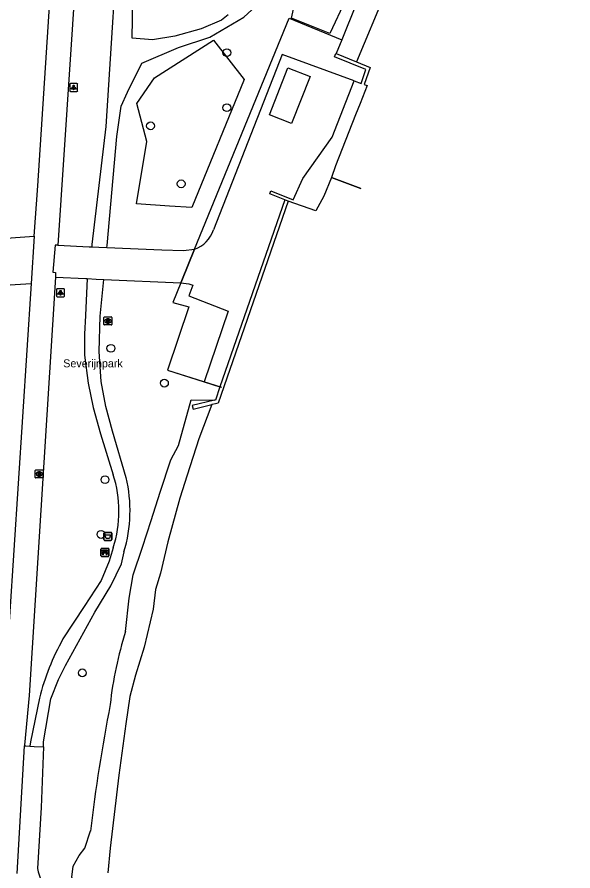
# Model space of a CAD drawing. Extents: x 157793 to 159380, y 380882 to 382313.
# Drawn here: x 159021.2 to 159090.6, y 381338.3 to 381445 of the extents above; entities that cross this region are included whole.
import ezdxf

# ---------------------------------------------------------------- set-up
doc = ezdxf.new("R2010")
doc.units = 0
for name, color, linetype in [('IMGEO_Afvalbak', 7, 'Continuous'), ('IMGEO_Bank', 7, 'Continuous'), ('IMGEO_Boom', 7, 'Continuous'), ('IMGEO_Fietspad_gesloten', 7, 'Continuous'), ('IMGEO_Grasland_overig', 7, 'Continuous'), ('IMGEO_Groenvoorziening', 7, 'Continuous'), ('IMGEO_Hek', 7, 'Continuous'), ('IMGEO_Kademuur', 7, 'Continuous'), ('IMGEO_Lichtpunt', 7, 'Continuous'), ('IMGEO_Openbare_ruimte_label', 7, 'Continuous'), ('IMGEO_Pand', 7, 'Continuous'), ('IMGEO_Rijbaan_lokaal_open', 7, 'Continuous'), ('IMGEO_Rioolput', 7, 'Continuous'), ('IMGEO_Stuw', 7, 'Continuous'), ('IMGEO_Voetpad_halfverhard', 7, 'Continuous'), ('IMGEO_Voetpad_open', 7, 'Continuous'), ('IMGEO_Waterloop', 7, 'Continuous')]:
    doc.layers.add(name, color=color, linetype=linetype)

msp = doc.modelspace()

# ---------------------------------------------------------------- linework, layer by layer
at = {"layer": 'IMGEO_Afvalbak'}
for p, q in [((159032.02, 381379.72), (159032.02, 381380.52)), ((159032.02, 381380.52), (159032.02, 381379.72)), ((159032.12, 381380.62), (159032.91, 381380.62)), ((159032.91, 381380.62), (159032.12, 381380.62)), ((159033.01, 381380.52), (159033.01, 381379.72)), ((159033.01, 381379.72), (159033.01, 381380.52)), ((159032.91, 381379.62), (159032.12, 381379.62)), ((159032.12, 381379.62), (159032.91, 381379.62))]:
    msp.add_line(p, q, dxfattribs=at)
msp.add_lwpolyline([(159032.16, 381380.33), (159032.86, 381380.33), (159032.72, 381379.86), (159032.31, 381379.86), (159032.16, 381380.33)], dxfattribs=at)
for centre, start, end in [((159032.12, 381380.52), 90, 180), ((159032.12, 381380.52), 90, 180), ((159032.91, 381380.52), 0, 90), ((159032.91, 381380.52), 360, 90), ((159032.12, 381379.72), 180, 270), ((159032.12, 381379.72), 180, 270), ((159032.91, 381379.72), 270, 0), ((159032.91, 381379.72), 270, 0)]:
    msp.add_arc(centre, 0.1, start, end, dxfattribs=at)
at = {"layer": 'IMGEO_Bank'}
for p, q in [((159031.67, 381377.69), (159031.67, 381378.54)), ((159031.67, 381378.54), (159031.67, 381377.69)), ((159031.74, 381378.62), (159032.58, 381378.62)), ((159032.58, 381378.62), (159031.74, 381378.62)), ((159031.98, 381378.13), (159031.98, 381378.23)), ((159032.02, 381378.23), (159032.02, 381378.13)), ((159032.31, 381378.24), (159032.03, 381378.24)), ((159032.31, 381378.13), (159032.31, 381378.23)), ((159032.36, 381378.23), (159032.36, 381378.13)), ((159032.67, 381378.55), (159032.67, 381377.7)), ((159032.67, 381377.7), (159032.67, 381378.55)), ((159032.59, 381377.62), (159031.75, 381377.62)), ((159031.75, 381377.62), (159032.59, 381377.62)), ((159032.36, 381378.02), (159031.97, 381378.02)), ((159032.03, 381378.12), (159032.31, 381378.12))]:
    msp.add_line(p, q, dxfattribs=at)
for points in [[(159031.97, 381378.24), (159031.88, 381378.24), (159031.88, 381378.4), (159032.45, 381378.4), (159032.45, 381378.24), (159032.36, 381378.24)], [(159031.91, 381378.02), (159031.77, 381378.02), (159031.88, 381378.12), (159031.97, 381378.12)], [(159031.96, 381378.01), (159031.96, 381377.8), (159031.92, 381377.8), (159031.92, 381378.01)], [(159032.36, 381378.12), (159032.45, 381378.12), (159032.56, 381378.02), (159032.42, 381378.02)], [(159032.41, 381378.01), (159032.41, 381377.8), (159032.37, 381377.8), (159032.37, 381378.01)]]:
    msp.add_lwpolyline(points, dxfattribs=at)
for centre, radius, start, end in [((159031.75, 381378.54), 0.0779, 92.4484, 184.2845), ((159031.75, 381378.54), 0.0779, 92.4484, 184.2845), ((159031.97, 381378.23), 0.00671, 2.8957, 87.1043), ((159032.03, 381378.23), 0.00671, 92.8957, 177.1043), ((159032.31, 381378.23), 0.00671, 2.8957, 87.1043), ((159032.36, 381378.23), 0.00671, 92.8957, 177.1043), ((159032.59, 381378.54), 0.0779, 2.4484, 94.2845), ((159032.59, 381378.54), 0.0779, 2.4484, 94.2845), ((159031.75, 381377.7), 0.0779, 182.4484, 274.2845), ((159031.75, 381377.7), 0.0779, 182.4484, 274.2845), ((159031.91, 381378.01), 0.00671, 2.8957, 87.1043), ((159031.97, 381378.01), 0.00671, 92.8957, 177.1043), ((159031.97, 381378.13), 0.00671, 272.8957, 357.1043), ((159032.03, 381378.13), 0.00671, 182.8957, 267.1043), ((159032.31, 381378.13), 0.00671, 272.8957, 357.1043), ((159032.36, 381378.13), 0.00671, 182.8957, 267.1043), ((159032.36, 381378.01), 0.00671, 2.8957, 87.1043), ((159032.42, 381378.01), 0.00671, 92.8957, 177.1043), ((159032.59, 381377.7), 0.0779, 272.4484, 4.2845), ((159032.59, 381377.7), 0.0779, 272.4484, 4.2845)]:
    msp.add_arc(centre, radius, start, end, dxfattribs=at)
at = {"layer": 'IMGEO_Boom'}
for centre in [(159047.39, 381440.53), (159047.39, 381433.66), (159037.86, 381431.39), (159041.68, 381424.15), (159032.91, 381403.61), (159039.59, 381399.26), (159032.18, 381387.2), (159031.68, 381380.36), (159029.35, 381363.07)]:
    msp.add_circle(centre, 0.489, dxfattribs=at)
at = {"layer": 'IMGEO_Fietspad_gesloten'}
for points in [[(159023.35, 381417.63), (159023.78, 381423.91), (159027.13, 381475.19), (159028.44, 381494.53), (159028.82, 381500), (159030.23, 381521.27)], [(159031.44, 381494.28), (159026.29, 381416.47)], [(159026.01, 381412.48), (159022.69, 381360.26), (159022.13, 381354.05), (159022.12, 381353.97)], [(159022.94, 381411.72), (159019.72, 381361.75), (159019.36, 381356.73)], [(159021.21, 381338), (159022.12, 381353.97)]]:
    msp.add_lwpolyline(points, dxfattribs=at)
at = {"layer": 'IMGEO_Grasland_overig'}
for points in [[(159043.36, 381416), (159055.17, 381444.85), (159061.73, 381442.12)], [(159061.73, 381442.12), (159061.05, 381440.42)], [(159063.3, 381437), (159054.31, 381440.31), (159045.7, 381418.39)], [(159041.64, 381411.78), (159040.66, 381409.33), (159042.64, 381408.8), (159039.98, 381400.89), (159044.56, 381399.44)], [(159041.64, 381411.78), (159042.65, 381411.68), (159043.13, 381411.48), (159042.65, 381410.17), (159047.54, 381408.24), (159044.56, 381399.44)]]:
    msp.add_lwpolyline(points, dxfattribs=at)
msp.add_arc((159042.2, 381419.47), 3.66, 288.6365, 342.9869, dxfattribs=at)
at = {"layer": 'IMGEO_Groenvoorziening'}
for points in [[(159090.59, 381515.49), (159084.55, 381500), (159075.77, 381476.71), (159071.6, 381466.18), (159067.2, 381455.76), (159061.73, 381442.12)], [(159062.2, 381447.13), (159060.25, 381442.92), (159055.45, 381444.84), (159056.54, 381449.71), (159057.85, 381450.69), (159062.2, 381447.13)], [(159043, 381421.18), (159040.24, 381421.37), (159036.1, 381421.65), (159037.41, 381429.42), (159036.13, 381434.17), (159038.37, 381437.4), (159045.7, 381442.09), (159049.54, 381437.17), (159043, 381421.18)], [(159044.56, 381399.44), (159046.53, 381398.81)], [(159034.75, 381368.24), (159035.2, 381372.38), (159035.71, 381375.33), (159036.87, 381378.79), (159037.93, 381382.09), (159039.05, 381385.65), (159040.38, 381389.69), (159041.33, 381391.46), (159042.93, 381397.19), (159045.85, 381397.11)], [(159028.85, 381334.43), (159028.02, 381337.57), (159028.21, 381338.94), (159028.94, 381340.25), (159029.64, 381341.19), (159030.36, 381343.32)]]:
    msp.add_lwpolyline(points, dxfattribs=at)
for centre, radius, start, end in [((159078.97, 381354.14), 46.42, 162.3217, 173.851), ((159246.9, 381317.64), 218.06, 169.0353, 173.2381)]:
    msp.add_arc(centre, radius, start, end, dxfattribs=at)
at = {"layer": 'IMGEO_Hek'}
for points in [[(159043.36, 381416), (159055.17, 381444.85), (159061.73, 381442.12)], [(159041.64, 381411.78), (159041.76, 381412.08), (159043.36, 381416)], [(159041.64, 381411.78), (159040.66, 381409.33), (159042.64, 381408.8), (159039.98, 381400.89), (159046.72, 381398.75)]]:
    msp.add_lwpolyline(points, dxfattribs=at)
at = {"layer": 'IMGEO_Kademuur'}
for points in [[(159063.3, 381437), (159064.14, 381436.7), (159064.73, 381438.42), (159060.84, 381440.02), (159061.01, 381440.44), (159061.05, 381440.42)], [(159061.05, 381440.42), (159063.59, 381439.37)], [(159063.59, 381439.37), (159065.29, 381438.67), (159064.55, 381436.54), (159064.9, 381436.42), (159064.05, 381434.2), (159063.44, 381432.78), (159060.96, 381426.39), (159060.44, 381424.95)], [(159054.64, 381422.14), (159052.77, 381422.9), (159052.89, 381423.27), (159055.67, 381422.16), (159056.86, 381424.83), (159060.52, 381429.98), (159063.3, 381437)], [(159060.44, 381424.95), (159059.48, 381422.59), (159058.49, 381420.79), (159055.06, 381421.97)], [(159055.06, 381421.97), (159046.29, 381396.75), (159045.99, 381396.68), (159045.5, 381396.57)], [(159054.64, 381422.14), (159046.53, 381398.81)], [(159055.06, 381421.97), (159054.64, 381422.14)], [(159046.53, 381398.81), (159045.95, 381397.14), (159045.85, 381397.11)], [(159045.85, 381397.11), (159043.07, 381396.46), (159043.17, 381396.02), (159045.5, 381396.57)]]:
    msp.add_lwpolyline(points, dxfattribs=at)
at = {"layer": 'IMGEO_Lichtpunt'}
for p, q in [((159027.77, 381436.59), (159027.77, 381435.78)), ((159027.77, 381436.59), (159027.77, 381435.78)), ((159028.67, 381436.68), (159027.86, 381436.68)), ((159028.67, 381436.68), (159027.86, 381436.68)), ((159028.76, 381435.78), (159028.76, 381436.59)), ((159028.76, 381435.78), (159028.76, 381436.59)), ((159027.86, 381435.69), (159028.67, 381435.69)), ((159027.86, 381435.69), (159028.67, 381435.69)), ((159026.11, 381410.95), (159026.11, 381410.14)), ((159026.11, 381410.95), (159026.11, 381410.14)), ((159027.02, 381411.04), (159026.21, 381411.04)), ((159027.02, 381411.04), (159026.21, 381411.04)), ((159027.11, 381410.14), (159027.11, 381410.95)), ((159027.11, 381410.14), (159027.11, 381410.95)), ((159026.21, 381410.04), (159027.02, 381410.04)), ((159026.21, 381410.04), (159027.02, 381410.04))]:
    msp.add_line(p, q, dxfattribs=at)
for points in [[(159028.14, 381436.25), (159028.18, 381436.22), (159027.99, 381435.96), (159027.95, 381435.99), (159028.14, 381436.25)], [(159028.24, 381436.2), (159028.29, 381436.2), (159028.29, 381435.88), (159028.24, 381435.88), (159028.24, 381436.2)], [(159028.35, 381436.22), (159028.39, 381436.25), (159028.58, 381435.99), (159028.54, 381435.96), (159028.35, 381436.22)], [(159026.49, 381410.61), (159026.53, 381410.58), (159026.34, 381410.32), (159026.3, 381410.35), (159026.49, 381410.61)], [(159026.59, 381410.56), (159026.64, 381410.56), (159026.64, 381410.24), (159026.59, 381410.24), (159026.59, 381410.56)], [(159026.7, 381410.58), (159026.74, 381410.61), (159026.93, 381410.35), (159026.89, 381410.32), (159026.7, 381410.58)]]:
    msp.add_lwpolyline(points, dxfattribs=at)
for centre in [(159028.27, 381436.39), (159026.61, 381410.74)]:
    msp.add_circle(centre, 0.0994, dxfattribs=at)
for centre, start, end in [((159027.86, 381436.59), 90, 180), ((159027.86, 381436.59), 90, 180), ((159028.67, 381436.59), 0, 90), ((159028.67, 381436.59), 0, 90), ((159027.86, 381435.78), 180, 270), ((159027.86, 381435.78), 180, 270), ((159028.67, 381435.78), 270, 0), ((159028.67, 381435.78), 270, 360), ((159026.21, 381410.95), 90, 180), ((159026.21, 381410.95), 90, 180), ((159027.02, 381410.95), 0, 90), ((159027.02, 381410.95), 0, 90), ((159026.21, 381410.14), 180, 270), ((159026.21, 381410.14), 180, 270), ((159027.02, 381410.14), 270, 0), ((159027.02, 381410.14), 270, 360)]:
    msp.add_arc(centre, 0.0946, start, end, dxfattribs=at)
at = {"layer": 'IMGEO_Pand'}
msp.add_lwpolyline([(159055.47, 381431.68), (159052.7, 381432.77), (159055, 381438.63), (159057.77, 381437.54), (159055.47, 381431.68)], dxfattribs=at)
at = {"layer": 'IMGEO_Rijbaan_lokaal_open'}
for points in [[(159012.31, 381416.84), (159023.35, 381417.63)], [(159023.35, 381417.63), (159022.94, 381411.72)], [(159026.29, 381416.47), (159025.95, 381416.48), (159025.68, 381413.12), (159026.01, 381413.06), (159026.01, 381412.48)], [(159026.29, 381416.47), (159030.18, 381416.3), (159030.51, 381416.29)], [(159030.51, 381416.29), (159031.4, 381416.25), (159032.4, 381416.21)], [(159032.4, 381416.21), (159039.29, 381415.92), (159041.98, 381415.81), (159043.36, 381416)], [(159043.36, 381416), (159041.76, 381412.08), (159041.64, 381411.78)], [(159026.01, 381412.48), (159029.77, 381412.32), (159029.96, 381412.31)], [(159013.69, 381411.14), (159022.94, 381411.72)], [(159029.96, 381412.31), (159031.05, 381412.26), (159032.01, 381412.22)], [(159032.01, 381412.22), (159041.64, 381411.78)]]:
    msp.add_lwpolyline(points, dxfattribs=at)
at = {"layer": 'IMGEO_Rioolput'}
for p, q in [((159032.04, 381406.59), (159032.04, 381407.45)), ((159032.11, 381407.52), (159032.97, 381407.52)), ((159032.53, 381407.3), (159032.55, 381407.3)), ((159033.04, 381407.45), (159033.04, 381406.59)), ((159032.97, 381406.52), (159032.11, 381406.52)), ((159032.55, 381406.74), (159032.52, 381406.74)), ((159023.46, 381387.48), (159023.46, 381388.34)), ((159023.54, 381388.41), (159024.39, 381388.41)), ((159023.95, 381388.19), (159023.98, 381388.19)), ((159024.46, 381388.34), (159024.46, 381387.48)), ((159024.39, 381387.41), (159023.54, 381387.41)), ((159023.97, 381387.63), (159023.95, 381387.63))]:
    msp.add_line(p, q, dxfattribs=at)
for points in [[(159032.04, 381406.59), (159032.04, 381407.45)], [(159032.11, 381407.52), (159032.97, 381407.52)], [(159032.63, 381407.22), (159032.38, 381407.22), (159032.38, 381406.82)], [(159032.55, 381407.14), (159032.5, 381407.14), (159032.5, 381407.06)], [(159032.5, 381407.06), (159032.55, 381407.06)], [(159033.04, 381407.45), (159033.04, 381406.59)], [(159032.97, 381406.52), (159032.11, 381406.52)], [(159032.38, 381406.82), (159032.5, 381406.82), (159032.5, 381406.98), (159032.51, 381406.98)], [(159032.56, 381406.95), (159032.63, 381406.82), (159032.77, 381406.82), (159032.7, 381406.95)], [(159023.46, 381387.48), (159023.46, 381388.34)], [(159023.54, 381388.41), (159024.39, 381388.41)], [(159024.05, 381388.11), (159023.8, 381388.11), (159023.8, 381387.71)], [(159023.8, 381387.71), (159023.92, 381387.71), (159023.92, 381387.87), (159023.93, 381387.87)], [(159023.98, 381388.03), (159023.92, 381388.03), (159023.92, 381387.95)], [(159023.92, 381387.95), (159023.97, 381387.95)], [(159023.98, 381387.84), (159024.05, 381387.71), (159024.19, 381387.71), (159024.13, 381387.84)], [(159024.46, 381388.34), (159024.46, 381387.48)], [(159024.39, 381387.41), (159023.54, 381387.41)]]:
    msp.add_lwpolyline(points, dxfattribs=at)
for centre, radius, start, end in [((159032.12, 381407.45), 0.0765, 91.552, 178.448), ((159032.12, 381407.45), 0.0765, 91.552, 178.448), ((159032.56, 381407.04), 0.0964, 77.0061, 93.1865), ((159032.54, 381407.25), 0.19, 274.7715, 282.9687), ((159032.57, 381407.1), 0.0378, 276.6634, 79.6772), ((159032.63, 381407.11), 0.109, 350.3612, 89.416), ((159032.63, 381407.11), 0.112, 277.5842, 350.9817), ((159032.96, 381407.45), 0.0765, 1.552, 88.448), ((159032.96, 381407.45), 0.0765, 1.552, 88.448), ((159032.12, 381406.6), 0.0765, 181.552, 268.448), ((159032.12, 381406.6), 0.0765, 181.552, 268.448), ((159032.51, 381406.93), 0.0533, 26.0293, 88.6989), ((159032.61, 381406.89), 0.108, 29.5134, 73.7905), ((159032.96, 381406.6), 0.0765, 271.552, 358.448), ((159032.96, 381406.6), 0.0765, 271.552, 358.448), ((159023.54, 381388.33), 0.0765, 91.552, 178.448), ((159023.54, 381388.33), 0.0765, 91.552, 178.448), ((159023.93, 381387.82), 0.0533, 26.0293, 88.6989), ((159023.96, 381388.14), 0.19, 274.7715, 282.9687), ((159023.98, 381387.93), 0.0964, 77.0061, 93.1865), ((159024, 381387.99), 0.0378, 276.6634, 79.6772), ((159024.05, 381388), 0.109, 350.3612, 89.416), ((159024.05, 381388), 0.112, 277.5842, 350.9817), ((159024.03, 381387.78), 0.108, 29.5134, 73.7905), ((159024.39, 381388.33), 0.0765, 1.552, 88.448), ((159024.39, 381388.33), 0.0765, 1.552, 88.448), ((159023.54, 381387.49), 0.0765, 181.552, 268.448), ((159023.54, 381387.49), 0.0765, 181.552, 268.448), ((159024.39, 381387.49), 0.0765, 271.552, 358.448), ((159024.39, 381387.49), 0.0765, 271.552, 358.448)]:
    msp.add_arc(centre, radius, start, end, dxfattribs=at)
for centre, major_axis, ratio, start_param, end_param in [((159032.53, 381407.02), (-0.387, 0.002), 0.722429, 4.712389, 7.853982), ((159032.55, 381407.02), (-0.39, 0.002), 0.717154, 1.570796, 4.712389), ((159023.95, 381387.91), (-0.387, 0.002), 0.722429, 4.712389, 7.853982), ((159023.97, 381387.91), (-0.39, 0.002), 0.717154, 1.570796, 4.712389)]:
    msp.add_ellipse(centre, major_axis=major_axis, ratio=ratio, start_param=start_param, end_param=end_param, dxfattribs=at)
at = {"layer": 'IMGEO_Stuw'}
msp.add_lwpolyline([(159064.13, 381423.55), (159064.13, 381423.55), (159060.44, 381424.95)], dxfattribs=at)
at = {"layer": 'IMGEO_Voetpad_halfverhard'}
for points in [[(159032.4, 381416.21), (159032.43, 381416.46), (159033.64, 381430.07), (159034.21, 381433.84), (159034.97, 381435.62), (159036.76, 381439.24), (159041.33, 381441.16), (159045.28, 381442.49), (159049.49, 381444.96), (159052.95, 381448.16), (159055.07, 381450.32), (159058.55, 381455.82), (159058.77, 381456.07), (159074.21, 381486.99), (159077.37, 381493.43), (159080.34, 381499.96), (159084.2, 381509.43), (159086.07, 381514.79), (159088.08, 381521.08), (159089.26, 381526.89)], [(159035.78, 381497.39), (159035.63, 381493.07), (159035.21, 381478.85), (159034.9, 381468.65), (159034.07, 381459.32), (159032.26, 381431.31), (159030.53, 381416.57), (159030.51, 381416.29)], [(159047.57, 381445.27), (159046.71, 381444.61), (159044.2, 381443.51), (159040.89, 381442.61), (159038.09, 381442.12), (159035.55, 381442.36), (159035.84, 381458.97), (159035.93, 381461.04)], [(159029.96, 381412.31), (159029.73, 381407.72), (159029.61, 381405.36), (159029.61, 381402.76), (159030.09, 381399.26), (159030.69, 381396.23), (159031.63, 381392.91), (159033.19, 381387.82)], [(159034.82, 381387.45), (159033.1, 381393.25), (159032.27, 381396.33), (159031.71, 381399.45), (159031.45, 381403.2), (159031.56, 381407.61), (159032.01, 381412.22)], [(159033.19, 381378.7), (159032.69, 381377.03), (159031.68, 381374.62), (159029.57, 381371.36), (159026.92, 381367.3)], [(159024.51, 381353.82), (159024.51, 381354.45), (159025.42, 381359.83), (159026.38, 381362.24), (159027.24, 381363.98), (159030.9, 381370.65), (159032.89, 381373.92), (159034.22, 381376.68), (159034.55, 381378.18)], [(159023.98, 381359.9), (159022.86, 381354.44), (159022.8, 381353.93)]]:
    msp.add_lwpolyline(points, dxfattribs=at)
for centre, radius, start, end in [((159019.33, 381383.27), 14.59, 341.7519, 18.1852), ((159017.4, 381383.32), 17.9, 343.3048, 13.348), ((159054.14, 381352.2), 31.13, 150.9748, 165.663)]:
    msp.add_arc(centre, radius, start, end, dxfattribs=at)
at = {"layer": 'IMGEO_Voetpad_open'}
for points in [[(159022.12, 381353.97), (159022.29, 381353.96), (159022.8, 381353.93)], [(159022.8, 381353.93), (159023.34, 381353.89), (159024.51, 381353.82)], [(159024.51, 381353.82), (159024.22, 381346.26), (159023.76, 381338.62)]]:
    msp.add_lwpolyline(points, dxfattribs=at)
msp.add_arc((159028.58, 381339.33), 4.88, 188.3519, 262.5844, dxfattribs=at)
at = {"layer": 'IMGEO_Waterloop'}
for points in [[(159084.1, 381491.35), (159075.67, 381468.97), (159067.2, 381448.08), (159063.59, 381439.37)], [(159060.44, 381424.95), (159064.13, 381423.55), (159064.13, 381423.55)], [(159045.5, 381396.57), (159043.89, 381392.31), (159042.44, 381387.77), (159041.5, 381384.89), (159040.03, 381379.42), (159039.11, 381375.52), (159038.49, 381373.5), (159038.17, 381371.03), (159037.05, 381366.26), (159035.99, 381362.78), (159035.28, 381360.13), (159034.79, 381356.71), (159033.92, 381350.28), (159032.8, 381341.16), (159032.51, 381338.1)]]:
    msp.add_lwpolyline(points, dxfattribs=at)

# ---------------------------------------------------------------- texts
at = {"layer": 'IMGEO_Openbare_ruimte_label'}
msp.add_text('Severijnpark', height=1, rotation=359.9427, dxfattribs=at).set_placement((159026.96, 381401.23))

doc.saveas('drawing.dxf')
